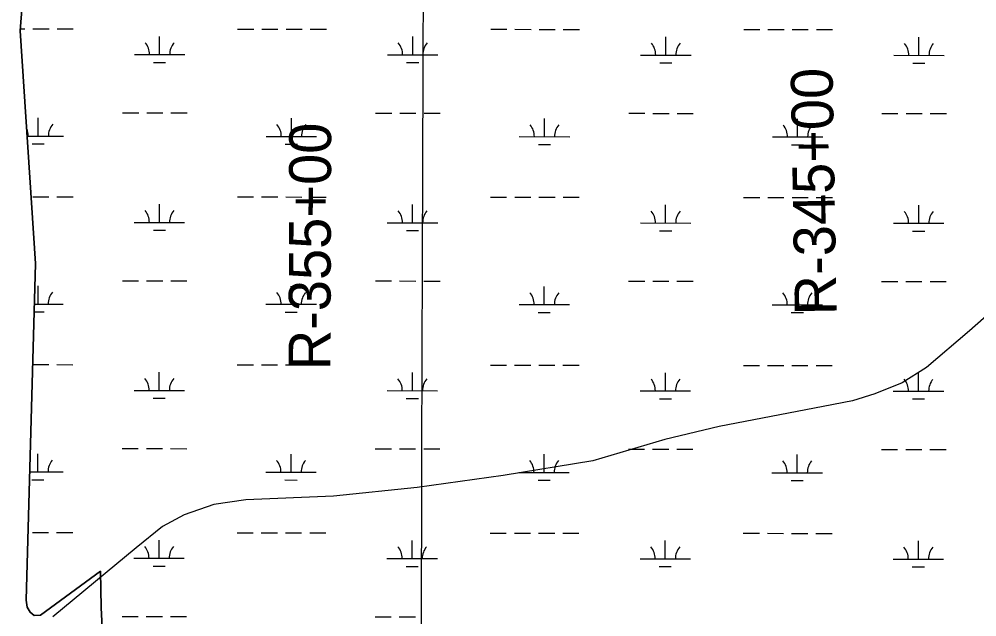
# Model space of a CAD drawing. Extents: x 3148686 to 3186545, y 916144 to 941516.
# Drawn here: x 3165206 to 3167105, y 930516 to 931700 of the extents above; entities that cross this region are included whole.
import ezdxf

# ---------------------------------------------------------------- set-up
doc = ezdxf.new("R2010")
doc.units = 0
for name, color, linetype in [('V-GRID-MAJR', 7, 'Continuous'), ('V-RIVR-RANG-IDEN', 7, 'Continuous'), ('V-ROAD-CNTR', 7, 'Continuous'), ('V-SITE-VEGE', 7, 'Continuous'), ('V-WETL-SWMP', 7, 'Continuous')]:
    doc.layers.add(name, color=color, linetype=linetype)

msp = doc.modelspace()

# ---------------------------------------------------------------- linework, layer by layer
at = {"layer": 'V-GRID-MAJR'}
msp.add_spline([(3165974.455, 921512.905), (3165993.845, 927572.545), (3166013.245, 933635.5530000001), (3166032.646, 939698.611), (3166032.657, 939701.931)], degree=3, dxfattribs=at)
at = {"layer": 'V-ROAD-CNTR'}
msp.add_lwpolyline([(3167272.797000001, 931242.7739999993), (3167090.537000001, 931082.3929999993), (3167005.017000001, 931009.2959999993), (3166956.529000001, 930979.1899999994), (3166902.793000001, 930957.2889999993), (3166858.096000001, 930943.7799999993), (3166800.084000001, 930932.2249999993), (3166593.660000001, 930892.4139999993), (3166485.814000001, 930866.9659999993), (3166343.452000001, 930824.7049999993), (3166165.413000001, 930795.7179999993), (3165994.583000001, 930771.9979999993), (3165828.744000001, 930754.7459999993), (3165655.408000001, 930747.1049999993), (3165591.498000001, 930738.0829999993), (3165532.884000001, 930717.6319999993), (3165489.972000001, 930694.8539999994), (3165437.922000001, 930652.3149999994), (3165272.575000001, 930515.5879999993)], dxfattribs=at)
at = {"layer": 'V-SITE-VEGE'}
msp.add_lwpolyline([(3165198.927000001, 931911.5689999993), (3165205.726000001, 931907.9539999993), (3165209.406000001, 931902.7639999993), (3165211.504000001, 931900.6919999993), (3165214.676000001, 931893.4089999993), (3165216.255000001, 931890.8099999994), (3165221.305000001, 931854.7919999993), (3165207.854000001, 931676.2759999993), (3165238.285000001, 931215.7729999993), (3165219.417000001, 930548.5839999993), (3165221.711000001, 930534.7149999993), (3165227.603000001, 930524.6919999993), (3165235.486000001, 930518.2999999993), (3165247.755000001, 930518.5699999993), (3165366.945000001, 930606.3679999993), (3165368.571000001, 930533.7559999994), (3165374.987000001, 930398.6069999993), (3165425.980000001, 930391.9769999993), (3165624.075000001, 930387.3879999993)], dxfattribs=at)
at = {"layer": 'V-WETL-SWMP'}
for p, q in [((3165208.176443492, 931680.6148485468), (3165216.895844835, 931680.6056608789)), ((3165232.89581942, 931680.588801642), (3165264.8957685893, 931680.5550831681)), ((3165280.8957431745, 931680.5382239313), (3165312.8956923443, 931680.5045054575)), ((3165638.8031746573, 931680.1610954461), (3165670.803123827, 931680.1273769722)), ((3165686.803098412, 931680.110517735), (3165718.8030475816, 931680.0767992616)), ((3165734.8030221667, 931680.0599400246), (3165766.8029713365, 931680.0262215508)), ((3165782.8029459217, 931680.009362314), (3165814.802895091, 931679.97564384)), ((3166140.7103774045, 931679.6322338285), (3166172.7103265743, 931679.5985153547)), ((3166188.710301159, 931679.5816561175), (3166220.710250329, 931679.5479376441)), ((3166236.7102249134, 931679.5310784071), (3166268.7101740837, 931679.4973599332)), ((3166284.7101486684, 931679.4805006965), (3166316.710097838, 931679.4467822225)), ((3166642.617580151, 931679.1033722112), (3166674.617529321, 931679.0696537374)), ((3166690.6175039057, 931679.0527945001), (3166722.6174530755, 931679.0190760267)), ((3166738.6174276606, 931679.0022167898), (3166770.61737683, 931678.9684983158)), ((3166786.617351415, 931678.9516390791), (3166818.617300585, 931678.9179206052)), ((3165484.1581489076, 931629.5821996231), (3165484.195943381, 931665.5820504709)), ((3165986.065351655, 931629.0533380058), (3165986.1031461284, 931665.0531888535)), ((3166487.9725544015, 931628.5244763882), (3166488.010348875, 931664.524327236)), ((3166989.8797571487, 931627.9956147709), (3166989.917551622, 931663.9954656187)), ((3165434.1582283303, 931629.6348847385), (3165534.158069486, 931629.5295145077)), ((3165936.065431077, 931629.1060231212), (3166036.0652722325, 931629.0006528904)), ((3166437.9726338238, 931628.5771615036), (3166537.9724749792, 931628.4717912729)), ((3166939.879836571, 931628.0482998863), (3167039.879677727, 931627.9429296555)), ((3165472.141967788, 931614.1639079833), (3165496.141929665, 931614.1386191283)), ((3165974.0491705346, 931613.635046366), (3165998.049132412, 931613.609757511)), ((3166475.956373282, 931613.1061847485), (3166499.956335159, 931613.0808958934)), ((3166977.863576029, 931612.5773231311), (3167001.8635379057, 931612.5520342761)), ((3165243.5166006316, 931467.9742561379), (3165243.554395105, 931503.9741069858)), ((3165410.6290796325, 931514.2280280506), (3165442.6290288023, 931514.1943095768)), ((3165458.629003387, 931514.1774503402), (3165490.6289525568, 931514.1437318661)), ((3165506.628927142, 931514.1268726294), (3165538.6288763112, 931514.0931541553)), ((3165745.423803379, 931467.4453945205), (3165745.4615978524, 931503.4452453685)), ((3165912.536282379, 931513.6991664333), (3165944.5362315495, 931513.6654479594)), ((3165960.536206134, 931513.6485887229), (3165992.536155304, 931513.6148702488)), ((3166008.5361298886, 931513.5980110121), (3166040.536079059, 931513.564292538)), ((3166247.3310061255, 931466.916532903), (3166247.368800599, 931502.916383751)), ((3166414.4434851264, 931513.1703048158), (3166446.443434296, 931513.1365863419)), ((3166462.4434088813, 931513.1197271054), (3166494.4433580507, 931513.0860086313)), ((3166510.4433326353, 931513.0691493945), (3166542.4432818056, 931513.0354309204)), ((3166916.350687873, 931512.6414431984), (3166948.350637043, 931512.6077247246)), ((3166964.3506116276, 931512.590865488), (3166996.350560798, 931512.557147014)), ((3167012.3505353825, 931512.5402877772), (3167044.3504845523, 931512.5065693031)), ((3166749.2382088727, 931466.3876712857), (3166749.2760033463, 931502.3875221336)), ((3165221.6105623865, 931467.9973386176), (3165293.51652121, 931467.9215710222)), ((3165695.423882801, 931467.4980796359), (3165795.4237239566, 931467.3927094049)), ((3166197.3310855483, 931466.9692180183), (3166297.3309267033, 931466.8638477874)), ((3166699.238288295, 931466.440356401), (3166799.2381294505, 931466.33498617)), ((3165231.500419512, 931452.5559644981), (3165255.500381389, 931452.530675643)), ((3165733.407622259, 931452.0271028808), (3165757.407584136, 931452.0018140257)), ((3166235.3148250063, 931451.4982412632), (3166259.314786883, 931451.4729524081)), ((3166737.222027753, 931450.9693796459), (3166761.22198963, 931450.9440907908)), ((3165232.5465617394, 931347.9151799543), (3165264.546510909, 931347.8814614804)), ((3165280.546485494, 931347.8646022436), (3165312.5464346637, 931347.8308837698)), ((3165483.8088912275, 931296.9085779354), (3165483.846685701, 931332.9084287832)), ((3165638.453916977, 931347.4874737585), (3165670.4538661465, 931347.4537552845)), ((3165686.4538407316, 931347.4368960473), (3165718.4537899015, 931347.4031775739)), ((3165734.4537644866, 931347.3863183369), (3165766.453713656, 931347.3525998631)), ((3165782.453688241, 931347.3357406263), (3165814.453637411, 931347.3020221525)), ((3165985.716093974, 931296.3797163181), (3165985.753888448, 931332.3795671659)), ((3166140.361119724, 931346.958612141), (3166172.3610688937, 931346.924893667)), ((3166188.3610434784, 931346.9080344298), (3166220.360992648, 931346.8743159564)), ((3166236.3609672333, 931346.8574567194), (3166268.3609164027, 931346.8237382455)), ((3166284.360890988, 931346.8068790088), (3166316.3608401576, 931346.7731605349)), ((3166487.623296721, 931295.8508547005), (3166487.6610911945, 931331.8507055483)), ((3166642.2683224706, 931346.4297505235), (3166674.2682716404, 931346.3960320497)), ((3166690.2682462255, 931346.3791728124), (3166722.268195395, 931346.345454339)), ((3166738.26816998, 931346.3285951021), (3166770.26811915, 931346.2948766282)), ((3166786.268093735, 931346.2780173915), (3166818.2680429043, 931346.2442989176)), ((3166989.530499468, 931295.3219930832), (3166989.5682939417, 931331.321843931)), ((3165433.8089706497, 931296.9612630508), (3165533.808811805, 931296.8558928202)), ((3165935.716173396, 931296.4324014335), (3166035.7160145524, 931296.3270312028)), ((3166437.6233761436, 931295.9035398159), (3166537.623217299, 931295.7981695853)), ((3166939.5305788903, 931295.3746781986), (3167039.530420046, 931295.269307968)), ((3165471.7927101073, 931281.4902862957), (3165495.7926719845, 931281.4649974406)), ((3165973.6999128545, 931280.9614246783), (3165997.6998747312, 931280.9361358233)), ((3166475.607115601, 931280.4325630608), (3166499.6070774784, 931280.4072742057)), ((3166977.514318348, 931279.9037014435), (3167001.514280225, 931279.8784125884)), ((3165410.279821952, 931181.5544063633), (3165442.279771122, 931181.5206878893)), ((3165458.279745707, 931181.5038286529), (3165490.279694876, 931181.4701101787)), ((3165506.2796694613, 931181.453250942), (3165538.279618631, 931181.4195324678)), ((3165912.1870246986, 931181.025544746), (3165944.186973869, 931180.991826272)), ((3165960.1869484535, 931180.9749670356), (3165992.1868976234, 931180.9412485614)), ((3166008.186872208, 931180.9243893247), (3166040.186821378, 931180.8906708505)), ((3166414.094227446, 931180.4966831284), (3166446.0941766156, 931180.4629646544)), ((3166462.0941512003, 931180.446105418), (3166494.0941003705, 931180.4123869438)), ((3166510.094074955, 931180.3955277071), (3166542.094024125, 931180.361809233)), ((3166916.0014301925, 931179.9678215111), (3166948.001379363, 931179.9341030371)), ((3166964.0013539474, 931179.9172438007), (3166996.001303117, 931179.8835253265)), ((3167012.001277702, 931179.8666660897), (3167044.0012268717, 931179.8329476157)), ((3165243.1673429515, 931135.3006344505), (3165243.205137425, 931171.3004852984)), ((3165745.0745456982, 931134.7717728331), (3165745.112340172, 931170.7716236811)), ((3166246.981748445, 931134.2429112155), (3166247.0195429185, 931170.2427620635)), ((3166748.888951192, 931133.7140495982), (3166748.9267456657, 931169.7139004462)), ((3165236.0029153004, 931135.3081836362), (3165293.167263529, 931135.2479493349)), ((3165695.0746251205, 931134.8244579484), (3165795.0744662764, 931134.7190877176)), ((3166196.9818278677, 931134.2955963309), (3166296.981669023, 931134.1902261)), ((3166698.8890306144, 931133.7667347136), (3166798.88887177, 931133.6613644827)), ((3165235.5665996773, 931119.8776902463), (3165255.1511237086, 931119.8570539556)), ((3165733.0583645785, 931119.3534811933), (3165757.0583264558, 931119.3281923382)), ((3166234.9655673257, 931118.8246195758), (3166258.9655292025, 931118.7993307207)), ((3166736.872770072, 931118.2957579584), (3166760.872731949, 931118.2704691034)), ((3165232.607875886, 931015.2411256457), (3165264.1972532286, 931015.207839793)), ((3165280.1972278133, 931015.1909805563), (3165312.197176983, 931015.1572620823)), ((3165638.104659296, 931014.8138520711), (3165670.1046084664, 931014.7801335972)), ((3165686.1045830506, 931014.76327436), (3165718.104532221, 931014.7295558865)), ((3165734.1045068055, 931014.7126966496), (3165766.104455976, 931014.6789781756)), ((3165782.10443056, 931014.662118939), (3165814.1043797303, 931014.628400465)), ((3166140.0118620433, 931014.2849904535), (3166172.011811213, 931014.2512719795)), ((3166188.0117857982, 931014.2344127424), (3166220.0117349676, 931014.2006942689)), ((3166236.0117095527, 931014.183835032), (3166268.0116587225, 931014.1501165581)), ((3166284.0116333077, 931014.1332573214), (3166316.011582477, 931014.0995388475)), ((3166641.9190647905, 931013.7561288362), (3166673.91901396, 931013.7224103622)), ((3166689.918988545, 931013.7055511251), (3166721.918937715, 931013.6718326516)), ((3166737.9189123, 931013.6549734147), (3166769.9188614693, 931013.6212549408)), ((3166785.918836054, 931013.604395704), (3166817.918785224, 931013.5706772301)), ((3165483.459633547, 930964.2349562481), (3165483.4974280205, 931000.2348070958)), ((3165985.3668362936, 930963.7060946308), (3165985.4046307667, 930999.7059454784)), ((3166487.274039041, 930963.1772330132), (3166487.3118335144, 930999.1770838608)), ((3166989.1812417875, 930962.6483713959), (3166989.219036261, 930998.6482222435)), ((3165433.4597129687, 930964.2876413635), (3165533.459554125, 930964.1822711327)), ((3165935.366915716, 930963.7587797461), (3166035.366756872, 930963.6534095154)), ((3166437.2741184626, 930963.2299181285), (3166537.2739596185, 930963.1245478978)), ((3166939.1813212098, 930962.7010565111), (3167039.1811623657, 930962.5956862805)), ((3165471.443452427, 930948.8166646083), (3165495.443414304, 930948.7913757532)), ((3165973.350655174, 930948.2878029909), (3165997.3506170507, 930948.2625141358)), ((3166475.2578579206, 930947.7589413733), (3166499.2578197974, 930947.7336525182)), ((3166977.165060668, 930947.230079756), (3167001.165022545, 930947.2047909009)), ((3165242.818085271, 930802.627012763), (3165242.8558797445, 930838.626863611)), ((3165409.9305642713, 930848.8807846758), (3165441.9305134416, 930848.847066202)), ((3165457.9304880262, 930848.8302069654), (3165489.930437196, 930848.7964884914)), ((3165505.9304117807, 930848.7796292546), (3165537.9303609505, 930848.7459107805)), ((3165744.7252880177, 930802.0981511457), (3165744.7630824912, 930838.0980019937)), ((3165911.8377670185, 930848.3519230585), (3165943.8377161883, 930848.3182045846)), ((3165959.837690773, 930848.3013453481), (3165991.8376399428, 930848.267626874)), ((3166007.837614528, 930848.2507676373), (3166039.8375636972, 930848.2170491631)), ((3166413.744969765, 930847.823061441), (3166445.7449189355, 930847.7893429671)), ((3166461.74489352, 930847.7724837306), (3166493.7448426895, 930847.7387652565)), ((3166509.7448172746, 930847.7219060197), (3166541.7447664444, 930847.6881875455)), ((3166915.652172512, 930847.2941998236), (3166947.652121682, 930847.2604813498)), ((3166963.652096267, 930847.2436221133), (3166995.652045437, 930847.209903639)), ((3167011.6520200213, 930847.1930444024), (3167043.6519691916, 930847.1593259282)), ((3166246.632490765, 930801.5692895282), (3166246.6702852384, 930837.569140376)), ((3166748.5396935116, 930801.0404279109), (3166748.577487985, 930837.0402787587)), ((3165226.5964413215, 930802.6441055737), (3165292.818005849, 930802.5743276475)), ((3165694.7253674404, 930802.1508362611), (3165794.7252085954, 930802.0454660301)), ((3166196.632570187, 930801.6219746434), (3166296.6324113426, 930801.5166044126)), ((3166698.539772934, 930801.0931130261), (3166798.5396140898, 930800.9877427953)), ((3165230.801904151, 930787.2087211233), (3165254.8018660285, 930787.1834322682)), ((3165732.709106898, 930786.679859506), (3165756.709068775, 930786.6545706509)), ((3166234.6163096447, 930786.1509978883), (3166258.616271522, 930786.1257090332)), ((3166736.5235123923, 930785.622136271), (3166760.523474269, 930785.5968474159)), ((3165231.848046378, 930682.5679365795), (3165263.8479955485, 930682.5342181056)), ((3165279.8479701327, 930682.5173588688), (3165311.847919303, 930682.483640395)), ((3165483.1103758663, 930631.5613345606), (3165483.14817034, 930667.5611854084)), ((3165637.755401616, 930682.1402303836), (3165669.755350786, 930682.1065119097)), ((3165685.755325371, 930682.0896526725), (3165717.7552745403, 930682.0559341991)), ((3165733.7552491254, 930682.0390749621), (3165765.755198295, 930682.0053564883)), ((3165781.75517288, 930681.9884972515), (3165813.7551220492, 930681.9547787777)), ((3165985.0175786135, 930631.0324729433), (3165985.055373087, 930667.0323237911)), ((3166139.662604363, 930681.611368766), (3166171.6625535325, 930681.5776502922)), ((3166187.6625281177, 930681.560791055), (3166219.6624772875, 930681.5270725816)), ((3166235.6624518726, 930681.5102133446), (3166267.662401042, 930681.4764948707)), ((3166283.6623756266, 930681.459635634), (3166315.662324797, 930681.42591716)), ((3166641.56980711, 930681.0825071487), (3166673.5697562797, 930681.0487886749)), ((3166689.5697308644, 930681.0319294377), (3166721.569680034, 930680.9982109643)), ((3166737.5696546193, 930680.9813517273), (3166769.569603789, 930680.9476332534)), ((3166785.569578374, 930680.9307740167), (3166817.5695275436, 930680.8970555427)), ((3166486.92478136, 930630.5036113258), (3166486.962575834, 930666.5034621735)), ((3166988.831984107, 930629.9747497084), (3166988.869778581, 930665.9746005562)), ((3165433.1104552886, 930631.614019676), (3165533.1102964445, 930631.5086494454)), ((3165935.0176580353, 930631.0851580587), (3166035.017499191, 930630.9797878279)), ((3166436.924860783, 930630.5562964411), (3166536.9247019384, 930630.4509262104)), ((3166938.832063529, 930630.0274348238), (3167038.831904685, 930629.9220645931)), ((3165471.0941947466, 930616.1430429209), (3165495.0941566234, 930616.1177540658)), ((3165973.0013974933, 930615.6141813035), (3165997.00135937, 930615.5888924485)), ((3166474.9086002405, 930615.085319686), (3166498.9085621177, 930615.0600308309)), ((3166976.815802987, 930614.5564580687), (3167000.815764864, 930614.5311692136)), ((3165409.581306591, 930516.2071629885), (3165441.5812557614, 930516.1734445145)), ((3165457.5812303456, 930516.1565852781), (3165489.5811795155, 930516.1228668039)), ((3165505.5811541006, 930516.1060075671), (3165537.58110327, 930516.072289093)), ((3165911.488509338, 930515.6783013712), (3165943.4884585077, 930515.6445828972)), ((3165959.488433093, 930515.6277236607), (3165991.488382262, 930515.5940051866))]:
    msp.add_line(p, q, dxfattribs=at)
msp.add_lwpolyline([(3165374.987000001, 930398.6059999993), (3165368.571000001, 930533.7559999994), (3165366.944000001, 930606.3689999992), (3165247.756000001, 930518.5709999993), (3165235.486000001, 930518.2989999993), (3165227.603000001, 930524.6909999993), (3165221.711000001, 930534.7149999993), (3165219.418000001, 930548.5829999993), (3165238.285000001, 931215.7729999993), (3165207.855000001, 931676.2769999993), (3165221.305000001, 931854.7929999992), (3165246.038000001, 932131.5049999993), (3165252.051000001, 932130.1379999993), (3165255.059000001, 932129.1549999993), (3165258.2690000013, 932127.9719999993), (3165261.278000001, 932126.7889999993), (3165265.093000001, 932124.8089999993), (3165268.906000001, 932123.0299999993), (3165272.923000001, 932120.6509999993), (3165276.336000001, 932118.8699999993), (3165279.949000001, 932117.2889999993), (3165283.156000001, 932116.5069999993)], dxfattribs=at)
for centre, radius, start, end in [((3165428.915799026, 931630.1152104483), 35.24628790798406, 359.16780918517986, 40.7114675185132), ((3165539.4014957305, 931629.99879123), 35.24628790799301, 139.16780223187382, 180.71146056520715), ((3165930.823001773, 931629.586348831), 35.24628790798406, 359.16780918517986, 40.7114675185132), ((3166041.308698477, 931629.4699296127), 35.24628790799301, 139.16780223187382, 180.71146056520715), ((3166432.7302045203, 931629.0574872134), 35.24628790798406, 359.16780918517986, 40.7114675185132), ((3166543.2159012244, 931628.941067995), 35.24628790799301, 139.16780223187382, 180.71146056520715), ((3166934.6374072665, 931628.5286255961), 35.24628790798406, 359.16780918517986, 40.7114675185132), ((3167045.123103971, 931628.4122063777), 35.24628790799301, 139.16780223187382, 180.71146056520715), ((3165298.759947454, 931468.3908477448), 35.24628790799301, 139.16780223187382, 180.71146056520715), ((3165690.181453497, 931467.9784053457), 35.24628790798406, 359.16780918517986, 40.7114675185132), ((3165800.667150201, 931467.8619861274), 35.24628790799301, 139.16780223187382, 180.71146056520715), ((3166192.088656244, 931467.4495437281), 35.24628790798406, 359.16780918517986, 40.7114675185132), ((3166302.5743529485, 931467.3331245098), 35.24628790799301, 139.16780223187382, 180.71146056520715), ((3166693.9958589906, 931466.9206821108), 35.24628790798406, 359.16780918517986, 40.7114675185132), ((3166804.4815556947, 931466.8042628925), 35.24628790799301, 139.16780223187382, 180.71146056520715), ((3165188.2742507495, 931468.507266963), 35.24628790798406, 359.16780918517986, 23.253036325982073), ((3165428.566541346, 931297.4415887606), 35.24628790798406, 359.16780918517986, 40.7114675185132), ((3165539.0522380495, 931297.3251695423), 35.24628790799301, 139.16780223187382, 180.71146056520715), ((3165930.4737440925, 931296.9127271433), 35.24628790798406, 359.16780918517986, 40.7114675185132), ((3166040.959440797, 931296.796307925), 35.24628790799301, 139.16780223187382, 180.71146056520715), ((3166432.380946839, 931296.3838655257), 35.24628790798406, 359.16780918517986, 40.7114675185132), ((3166542.866643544, 931296.2674463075), 35.24628790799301, 139.16780223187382, 180.71146056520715), ((3166934.2881495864, 931295.8550039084), 35.24628790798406, 359.16780918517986, 40.7114675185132), ((3167044.7738462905, 931295.7385846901), 35.24628790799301, 139.16780223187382, 180.71146056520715), ((3165298.4106897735, 931135.7172260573), 35.24628790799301, 139.16780223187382, 180.71146056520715), ((3165689.832195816, 931135.3047836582), 35.24628790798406, 359.16780918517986, 40.7114675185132), ((3165800.3178925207, 931135.18836444), 35.24628790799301, 139.16780223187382, 180.71146056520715), ((3166191.7393985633, 931134.7759220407), 35.24628790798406, 359.16780918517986, 40.7114675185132), ((3166302.2250952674, 931134.6595028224), 35.24628790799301, 139.16780223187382, 180.71146056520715), ((3166693.64660131, 931134.2470604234), 35.24628790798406, 359.16780918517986, 40.7114675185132), ((3166804.132298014, 931134.1306412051), 35.24628790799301, 139.16780223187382, 180.71146056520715), ((3165428.217283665, 930964.7679670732), 35.24628790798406, 359.16780918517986, 40.7114675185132), ((3165538.7029803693, 930964.6515478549), 35.24628790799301, 139.16780223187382, 180.71146056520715), ((3165930.124486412, 930964.2391054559), 35.24628790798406, 359.16780918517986, 40.7114675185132), ((3166040.610183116, 930964.1226862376), 35.24628790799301, 139.16780223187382, 180.71146056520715), ((3166432.031689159, 930963.7102438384), 35.24628790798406, 359.16780918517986, 40.7114675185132), ((3166542.5173858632, 930963.59382462), 35.24628790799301, 139.16780223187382, 180.71146056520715), ((3166933.938891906, 930963.181382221), 35.24628790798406, 359.16780918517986, 40.7114675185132), ((3167044.42458861, 930963.0649630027), 35.24628790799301, 139.16780223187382, 180.71146056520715), ((3165298.0614320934, 930803.0436043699), 35.24628790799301, 139.16780223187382, 180.71146056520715), ((3165689.4829381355, 930802.6311619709), 35.24628790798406, 359.16780918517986, 40.7114675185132), ((3165799.96863484, 930802.5147427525), 35.24628790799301, 139.16780223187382, 180.71146056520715), ((3166191.3901408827, 930802.1023003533), 35.24628790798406, 359.16780918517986, 40.7114675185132), ((3166301.875837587, 930801.985881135), 35.24628790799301, 139.16780223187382, 180.71146056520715), ((3166693.29734363, 930801.573438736), 35.24628790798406, 359.16780918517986, 40.7114675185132), ((3166803.783040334, 930801.4570195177), 35.24628790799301, 139.16780223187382, 180.71146056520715), ((3165427.8680259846, 930632.0943453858), 35.24628790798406, 359.16780918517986, 40.7114675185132), ((3165538.3537226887, 930631.9779261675), 35.24628790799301, 139.16780223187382, 180.71146056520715), ((3165929.775228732, 930631.5654837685), 35.24628790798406, 359.16780918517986, 40.7114675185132), ((3166040.2609254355, 930631.4490645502), 35.24628790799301, 139.16780223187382, 180.71146056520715), ((3166431.6824314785, 930631.0366221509), 35.24628790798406, 359.16780918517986, 40.7114675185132), ((3166542.1681281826, 930630.9202029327), 35.24628790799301, 139.16780223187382, 180.71146056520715), ((3166933.5896342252, 930630.5077605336), 35.24628790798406, 359.16780918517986, 40.7114675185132), ((3167044.07533093, 930630.3913413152), 35.24628790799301, 139.16780223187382, 180.71146056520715)]:
    msp.add_arc(centre, radius, start, end, dxfattribs=at)

# ---------------------------------------------------------------- texts
at = {"layer": 'V-RIVR-RANG-IDEN'}
for s, height, rotation, p in [('R-345+00', 82.99999799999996, 90.96352146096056, (3166826.859, 931113.462)), ('R-355+00', 82.99999799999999, 89.83023692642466, (3165822.861, 931003.998))]:
    msp.add_text(s, height=height, rotation=rotation, dxfattribs=at).set_placement(p)

doc.saveas('drawing.dxf')
